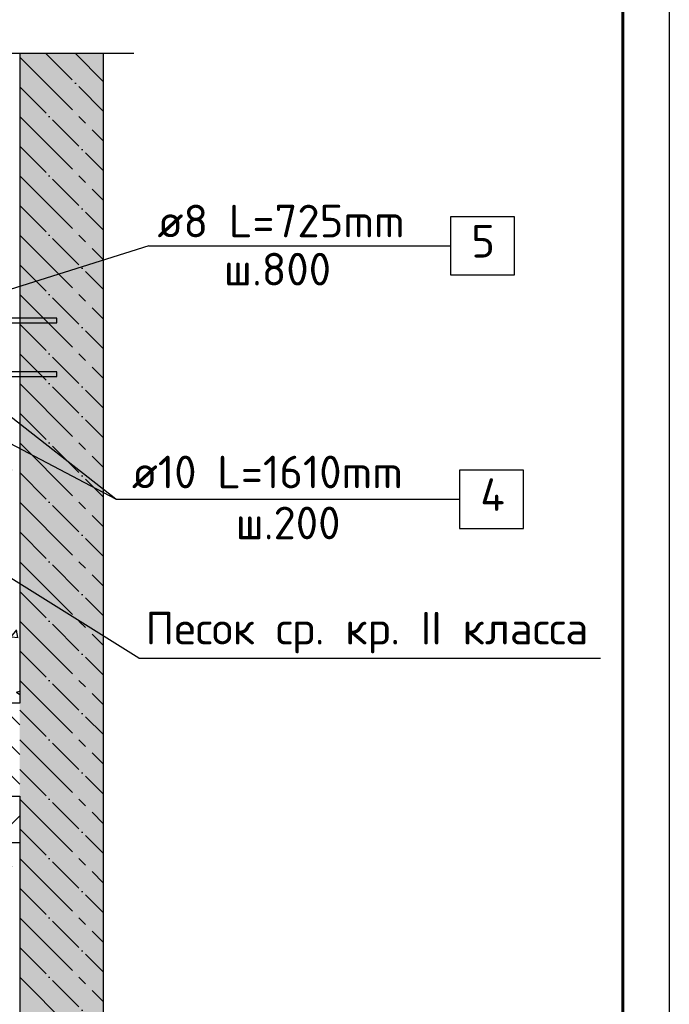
# Model space of a CAD drawing. Header units: millimetres. Extents: x 40580 to 559114, y -343730 to 81020.
# Tile 680 of 686: x 551948 to 558920, y -70233 to -59676. Entities that reach past the tile are written whole.
import ezdxf

# ---------------------------------------------------------------- set-up
doc = ezdxf.new("R2010")
doc.units = ezdxf.units.MM
doc.linetypes.add('______11', pattern=[500, 400, -50, 0, -50])
doc.linetypes.add('______5', pattern=[1100, 800, -100, 100, -100])
for name, color, linetype in [('_____________________', 96, 'Continuous'), ('______________________', 7, 'Continuous'), ('_________________________0', 7, 'Continuous'), ('Тонкие', 7, 'Continuous'), ('ФВ-2', 7, 'Continuous')]:
    doc.layers.add(name, color=color, linetype=linetype)
doc.layers.add('Standard', color=7, linetype='Continuous', lineweight=25)
doc.styles.add('ISOCPEUR', font='isocpeur.ttf')
doc.linetypes.add('ГОСТ 2.303 8', pattern='A,40,[2,GOST 2.303-68.shx,S=1,R=0,X=0,Y=0],-8', length=48)

# ---------------------------------------------------------------- blocks, each defined once
blk = doc.blocks.new('Из_буфера8386')
at = {"linetype": 'Continuous', "lineweight": 25, "ltscale": 100}
blk.add_lwpolyline([(62, 59400), (62, 0), (42062, 0), (42062, 59400), (62, 59400)], dxfattribs=at)
blk.add_lwpolyline([(62, 59400), (62, 0), (42062, 0), (42062, 59400), (62, 59400)], dxfattribs=at)
at = {"linetype": 'Continuous', "lineweight": 60, "ltscale": 100}
blk.add_lwpolyline([(2062, 58900), (2062, 500), (41562, 500), (41562, 58900), (2062, 58900)], dxfattribs=at)

msp = doc.modelspace()

# ---------------------------------------------------------------- hatches: boundary and pattern name
at = {"layer": 'Standard', "linetype": 'Continuous'}
msp.add_hatch(color=9, dxfattribs=at).paths.add_polyline_path([(551947.5, -76252.2), (552847.5, -76252.2), (552847.5, -60039.6), (551947.5, -60039.6)])
at = {"layer": 'ФВ-2', "ltscale": 10}
h = msp.add_hatch(dxfattribs=at)
h.set_pattern_fill('AR-CONC', color=256, scale=5)
h.set_pattern_definition([(50, (220035.1, 182666.34), (910.9233, -79.6954), [95.25, -1047.75]), (355, (220035.1, 182666.3), (-176.2171, 955.2842), [76.2, -838.203]), (100.45144, (220111, 182659.7), (734.7062, 875.5888), [80.95, -890.4512]), (46.1842, (220035.1, 182920.3), (1355.3952, -210.2116), [142.875, -1571.625]), (96.63556, (220148, 182902.8), (1187.0207, 1237.1306), [121.425, -1335.678]), (351.18415, (220035.1, 182920.3), (1187.0207, 1237.1306), [114.3, -1257.2987]), (21, (220162.1, 182856.84), (758.072, -511.326), [95.25, -1047.75]), (326, (220162.1, 182856.8), (309.0101, 920.9398), [76.2, -838.2]), (71.45144, (220225.3, 182814.2), (1067.0821, 409.6138), [80.95, -890.4497]), (37.5, (220035.1, 182666.34), (15.44302, 422.7752), [0, -828.04, 0, -850.9, 0, -841.375]), (7.5, (220035.1, 182666.34), (334.0983, 500.90287), [0, -485.14, 0, -808.99, 0, -320.675]), (327.5, (219751.9, 182666.34), (677.95298, -28.64372), [0, -317.5, 0, -990.6, 0, -1314.45]), (317.5, (219624.9, 182666.34), (740.6459, 127.13246), [0, -412.75, 0, -657.86, 0, -933.45])])
h.paths.add_polyline_path([(543197.5, -64252.2), (543197.5, -67002.4), (551947.5, -67002.4), (551947.5, -64252.2)])
h = msp.add_hatch(dxfattribs=at)
h.set_pattern_fill('AR-CONC', color=256, scale=5)
h.set_pattern_definition([(50, (220035.1, 178416.1), (910.9233, -79.6954), [95.25, -1047.75]), (355, (220035.1, 178416.1), (-176.2171, 955.2842), [76.2, -838.203]), (100.45144, (220111, 178409.5), (734.7062, 875.5888), [80.95, -890.4512]), (46.1842, (220035.1, 178670.1), (1355.3952, -210.2116), [142.875, -1571.625]), (96.63556, (220148, 178652.6), (1187.0207, 1237.1306), [121.425, -1335.678]), (351.18415, (220035.1, 178670.1), (1187.0207, 1237.1306), [114.3, -1257.2987]), (21, (220162.1, 178606.6), (758.072, -511.326), [95.25, -1047.75]), (326, (220162.1, 178606.6), (309.0101, 920.9398), [76.2, -838.2]), (71.45144, (220225.3, 178564), (1067.0821, 409.6138), [80.95, -890.4497]), (37.5, (220035.1, 178416.1), (15.44302, 422.7752), [0, -828.04, 0, -850.9, 0, -841.375]), (7.5, (220035.1, 178416.1), (334.0983, 500.90287), [0, -485.14, 0, -808.99, 0, -320.675]), (327.5, (219751.9, 178416.1), (677.95298, -28.64372), [0, -317.5, 0, -990.6, 0, -1314.45]), (317.5, (219624.9, 178416.1), (740.6459, 127.13246), [0, -412.75, 0, -657.86, 0, -933.45])])
h.paths.add_polyline_path([(543197.5, -68502.4), (543197.5, -76252.2), (551947.5, -76252.2), (551947.5, -68502.4)])

# ---------------------------------------------------------------- linework, layer by layer
at = {"layer": '_____________________', "color": 7, "linetype": 'Continuous'}
for p, q in [((552979.8, -64817.6), (550530.8, -62904.5)), ((552979.8, -64817.6), (550441.4, -63479.5)), ((557354.8, -64505.1), (556667.3, -64505.1)), ((556667.3, -64505.1), (556667.3, -65130.1)), ((557354.8, -65130.1), (557354.8, -64505.1)), ((552979.8, -64817.6), (556667.3, -64817.6)), ((556667.3, -65130.1), (557354.8, -65130.1))]:
    msp.add_line(p, q, dxfattribs=at)
at = {"layer": '_____________________', "color": 4, "linetype": 'Continuous', "extrusion": (0, 0, -1)}
for points in [[(-542797.5, -62877.2), (-542797.5, -62927.2), (-552347.5, -62927.2), (-552347.5, -62877.2), (-542797.5, -62877.2), (-551597.5, -62877.2), (-542797.5, -62877.2), (-551597.5, -62877.2)], [(-542797.5, -63452.2), (-542797.5, -63502.2), (-552347.5, -63502.2), (-552347.5, -63452.2), (-542797.5, -63452.2), (-551597.5, -63452.2), (-542797.5, -63452.2), (-551597.5, -63452.2)]]:
    msp.add_lwpolyline(points, dxfattribs=at)
at = {"layer": '_________________________0', "color": 7, "linetype": 'Continuous'}
for p, q in [((557257.5, -61788), (556570, -61788)), ((556570, -61788), (556570, -62413)), ((557257.5, -62413), (557257.5, -61788)), ((553332.5, -62100.5), (549822.3, -63201.8)), ((553332.5, -62100.5), (556570, -62100.5)), ((556570, -62413), (557257.5, -62413)), ((553225.7, -66520.4), (550380.8, -64746.1)), ((553225.7, -66520.4), (558179.7, -66520.4))]:
    msp.add_line(p, q, dxfattribs=at)
at = {"layer": 'Standard', "color": 7, "linetype": 'ГОСТ 2.303 8', "ltscale": 30}
msp.add_line((553174.1, -60039.6), (551697.5, -60039.6), dxfattribs=at)
at = {"layer": 'Standard', "color": 7, "linetype": 'Continuous'}
for p, q in [((551947.5, -60039.6), (551947.5, -65252.2)), ((551947.5, -60039.6), (551947.5, -67002.4)), ((552847.5, -76252.2), (552847.5, -60039.6)), ((552847.5, -76252.2), (552847.5, -60039.6)), ((551947.5, -67002.4), (543197.5, -67002.4)), ((551947.5, -67002.4), (543197.5, -67002.4)), ((543197.5, -68002.4), (551947.5, -68002.4)), ((543197.5, -68002.4), (551947.5, -68002.4)), ((543197.5, -68002.4), (551947.5, -68002.4)), ((551947.5, -68002.4), (551947.5, -76252.2)), ((551947.5, -68002.4), (551947.5, -76252.2)), ((551947.5, -68002.4), (551947.5, -68502.4)), ((551947.5, -68502.4), (543197.5, -68502.4))]:
    msp.add_line(p, q, dxfattribs=at)
at = {"layer": 'Standard', "color": 253, "linetype": '______11'}
for p, q in [((552227.9, -60039.6), (552847.5, -60659.3)), ((551947.5, -60395.7), (552847.5, -61295.7)), ((551947.5, -61032.1), (552847.5, -61932.1)), ((551947.5, -61668.5), (552847.5, -62568.5)), ((551947.5, -62304.8), (552847.5, -63204.8)), ((551947.5, -62941.2), (552847.5, -63841.2)), ((551947.5, -63259.4), (552847.5, -64159.4)), ((551947.5, -63895.8), (552847.5, -64795.8)), ((551947.5, -64532.2), (552847.5, -65432.2)), ((551947.5, -65168.6), (552847.5, -66068.6)), ((551947.5, -65805), (552847.5, -66705)), ((551947.5, -66441.4), (552847.5, -67341.4)), ((551947.5, -67555.3), (551394.7, -67002.4)), ((551947.5, -67077.8), (552847.5, -67977.8)), ((551947.5, -67714.2), (552847.5, -68614.2)), ((551947.5, -68350.6), (552847.5, -69250.6)), ((551947.5, -68987), (552847.5, -69887)), ((551947.5, -69623.4), (552847.5, -70523.4))]:
    msp.add_line(p, q, dxfattribs=at)
at = {"layer": 'Standard', "color": 253, "linetype": '______5'}
for p, q in [((552546.1, -60039.6), (552847.5, -60341.1)), ((551947.5, -60077.5), (552847.5, -60977.5)), ((551947.5, -60713.9), (552847.5, -61613.9)), ((551947.5, -61350.3), (552847.5, -62250.3)), ((551947.5, -61986.7), (552847.5, -62886.7)), ((551947.5, -62623), (552847.5, -63523)), ((551947.5, -63577.6), (552847.5, -64477.6)), ((551947.5, -64214), (552847.5, -65114)), ((551947.5, -64850.4), (552847.5, -65750.4)), ((551947.5, -65486.8), (552847.5, -66386.8)), ((551947.5, -66123.2), (552847.5, -67023.2)), ((551947.5, -66759.6), (552847.5, -67659.6)), ((551947.5, -67873.5), (551076.5, -67002.4)), ((551947.5, -67237.1), (551712.9, -67002.4)), ((551947.5, -67396), (552847.5, -68296)), ((551947.5, -68032.4), (552847.5, -68932.4)), ((551657, -68502.4), (551947.5, -68211.9)), ((551947.5, -68668.8), (552847.5, -69568.8)), ((551947.5, -69305.2), (552847.5, -70205.2)), ((551947.5, -69941.6), (552847.5, -70841.6))]:
    msp.add_line(p, q, dxfattribs=at)

# ---------------------------------------------------------------- block references
at = {"layer": 'Тонкие'}
msp.add_blockref('Из_буфера8386', (516858, -96794), dxfattribs=at)

# ---------------------------------------------------------------- texts
at = {"layer": '______________________', "color": 7, "style": 'ISOCPEUR'}
for s, p in [('ø8 L=725mm ', (553425.9, -62009.6)), ('5', (556793.7, -62226)), ('ш.800', (554139.1, -62525.5)), ('ø10 L=1610mm ', (553151, -64700.3)), ('4', (556891, -64943.1)), ('ш.200', (554265.6, -65246.8)), ('Песок ср. кр. II класса', (553297.2, -66374.6))]:
    msp.add_text(s, height=350, dxfattribs=at).set_placement(p)

doc.saveas('drawing.dxf')
